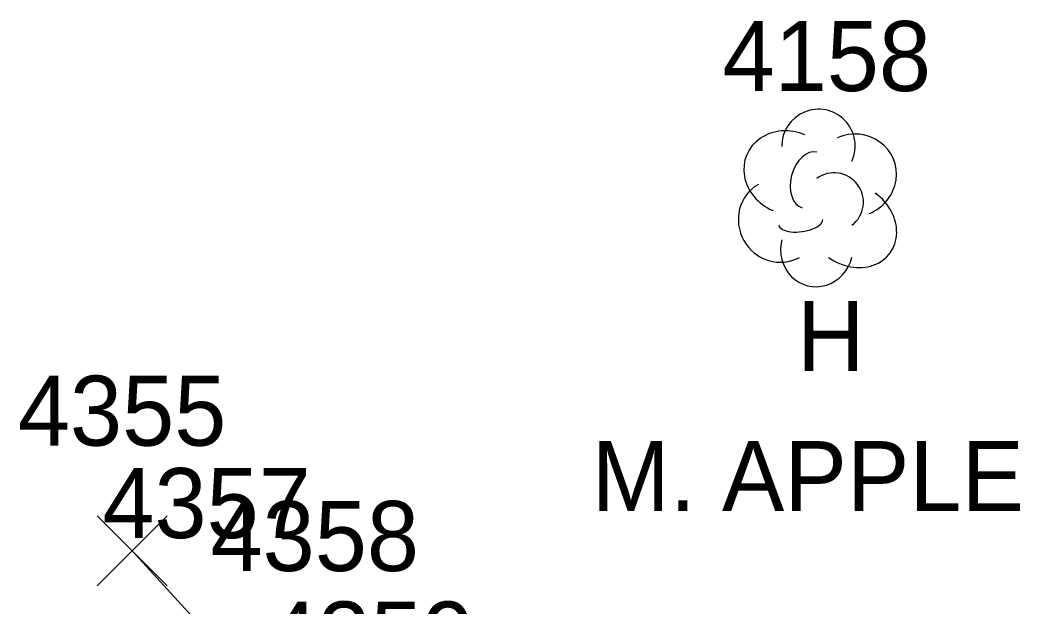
# Model space of a CAD drawing. Extents: x 1653135 to 1655489, y 602711 to 605684.
# Drawn here: x 1653361.2 to 1653389.74, y 605082.73 to 605099.47 of the extents above; entities that cross this region are included whole.
import ezdxf

# ---------------------------------------------------------------- set-up
doc = ezdxf.new("R2010")
doc.units = 0
for name, color, linetype in [('L_A', 7, 'Continuous'), ('L_C', 7, 'Continuous'), ('L_I', 7, 'Continuous'), ('L_TIC', 7, 'Continuous'), ('LBF', 7, 'Continuous'), ('LTD', 7, 'Continuous')]:
    doc.layers.add(name, color=color, linetype=linetype)

msp = doc.modelspace()

# ---------------------------------------------------------------- linework, layer by layer
at = {"layer": 'L_TIC'}
for points in [[(1653363.402, 605083.306), (1653365.402, 605085.306)], [(1653365.402, 605083.306), (1653363.402, 605085.306)], [(1653363.402, 605083.306), (1653365.402, 605085.306)], [(1653365.402, 605083.306), (1653363.402, 605085.306)]]:
    msp.add_lwpolyline(points, dxfattribs=at)
at = {"layer": 'LBF'}
msp.add_lwpolyline([(1653364.402, 605084.306), (1653366.815, 605081.667), (1653369.9, 605080.726), (1653371.491, 605077.854), (1653370.486, 605074.891), (1653367.761, 605073.553), (1653364.515, 605070.071)], dxfattribs=at)
at = {"layer": 'LTD'}
msp.add_line((1653383.944, 605094.436), (1653383.944, 605094.436), dxfattribs=at)
msp.add_line((1653383.944, 605094.436), (1653383.944, 605094.436), dxfattribs=at)
msp.add_arc((1653383.99, 605095.87), 1.047, 335.5272, 180.9563, dxfattribs=at)
for centre, major_axis, ratio, start_param, end_param in [((1653383.152, 605095.103), (1.21, -0.512), 0.895232, 1.570796, 4.712389), ((1653384.985, 605095.02), (-1.141, -0.483), 0.949671, 1.570796, 4.712389), ((1653383.735, 605094.894), (-0.208, -0.792), 0.645439, 3.141593, 6.283185), ((1653384.444, 605094.27), (-0.5, 0.667), 0.989748, 3.141593, 6.283185), ((1653382.86, 605093.728), (0.584, -1.042), 0.959034, 3.141593, 6.283185), ((1653384.944, 605093.603), (-1.09, 0.792), 0.841452, 1.570796, 4.712389), ((1653383.485, 605093.686), (-0.625, -0.083), 0.423636, 0, 3.141593), ((1653383.944, 605092.936), (0.265, 1.061), 0.942809, 1.570796, 4.712389)]:
    msp.add_ellipse(centre, major_axis=major_axis, ratio=ratio, start_param=start_param, end_param=end_param, dxfattribs=at)

# ---------------------------------------------------------------- texts
at = {"layer": 'L_A'}
msp.add_text('H', height=2, dxfattribs=at).set_placement((1653383.377, 605089.436))
at = {"layer": 'L_C'}
msp.add_text('M. APPLE', height=2, dxfattribs=at).set_placement((1653377.519, 605085.436))
at = {"layer": 'L_I'}
for s, p in [('4158', (1653381.251, 605097.436)), ('4355', (1653361.143, 605087.306)), ('4355', (1653361.143, 605087.306)), ('4357', (1653363.555, 605084.667)), ('4357', (1653363.555, 605084.667)), ('4358', (1653366.64, 605083.726)), ('4358', (1653366.64, 605083.726)), ('4359', (1653368.224, 605080.854)), ('4359', (1653368.224, 605080.854))]:
    msp.add_text(s, height=2, dxfattribs=at).set_placement(p)

doc.saveas('drawing.dxf')
